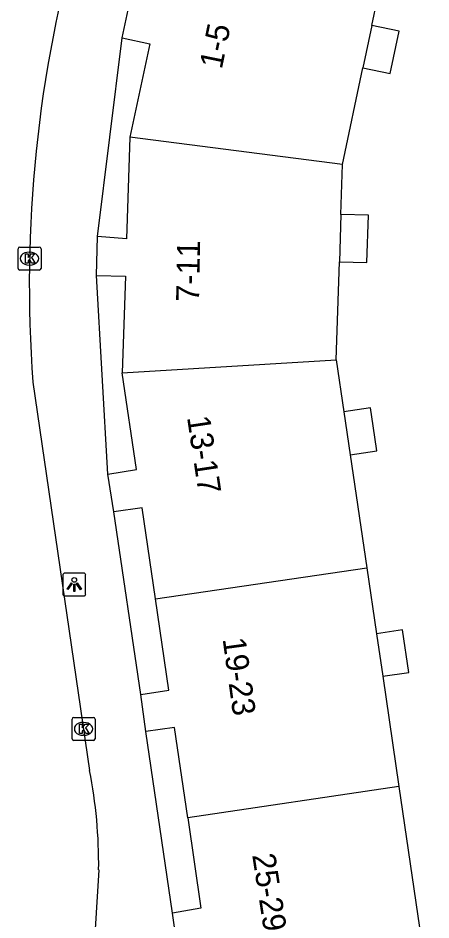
# Model space of a CAD drawing. Extents: x 159377 to 159983, y 382996 to 383595.
# Drawn here: x 159414.28 to 159432.24, y 383349.64 to 383388.85 of the extents above; entities that cross this region are included whole.
import ezdxf

# ---------------------------------------------------------------- set-up
doc = ezdxf.new("R2010")
doc.units = 0
for name, color, linetype in [('IMGEO_Kolk', 7, 'Continuous'), ('IMGEO_Lichtpunt', 7, 'Continuous'), ('IMGEO_Pand', 7, 'Continuous'), ('IMGEO_Pand_nummerreeks', 7, 'Continuous'), ('IMGEO_Rijbaan_lokaal_open', 7, 'Continuous'), ('IMGEO_Voetpad_open', 7, 'Continuous')]:
    doc.layers.add(name, color=color, linetype=linetype)

msp = doc.modelspace()

# ---------------------------------------------------------------- linework, layer by layer
at = {"layer": 'IMGEO_Kolk'}
for p, q in [((159414.358, 383378.893), (159415.21, 383378.893)), ((159414.283, 383377.967), (159414.283, 383378.819)), ((159414.771, 383378.673), (159414.796, 383378.673)), ((159415.284, 383378.819), (159415.284, 383377.967)), ((159414.794, 383378.113), (159414.769, 383378.113)), ((159415.21, 383377.893), (159414.358, 383377.893)), ((159416.633, 383357.524), (159416.633, 383358.376)), ((159416.708, 383358.45), (159417.56, 383358.45)), ((159417.121, 383358.23), (159417.146, 383358.23)), ((159417.634, 383358.376), (159417.634, 383357.524)), ((159417.56, 383357.45), (159416.708, 383357.45)), ((159417.144, 383357.67), (159417.119, 383357.67))]:
    msp.add_line(p, q, dxfattribs=at)
for points in [[(159414.358, 383378.893), (159415.21, 383378.893)], [(159414.283, 383377.967), (159414.283, 383378.819)], [(159414.604, 383378.593), (159414.727, 383378.593), (159414.727, 383378.442), (159414.857, 383378.593), (159415.021, 383378.593), (159414.875, 383378.442), (159415.028, 383378.193), (159414.876, 383378.193), (159414.791, 383378.357), (159414.727, 383378.29), (159414.727, 383378.193), (159414.604, 383378.193), (159414.604, 383378.593)], [(159415.284, 383378.819), (159415.284, 383377.967)], [(159415.21, 383377.893), (159414.358, 383377.893)], [(159416.633, 383357.524), (159416.633, 383358.376)], [(159416.708, 383358.45), (159417.56, 383358.45)], [(159416.954, 383358.15), (159417.077, 383358.15), (159417.077, 383357.999), (159417.207, 383358.15), (159417.371, 383358.15), (159417.225, 383357.999), (159417.378, 383357.75), (159417.226, 383357.75), (159417.141, 383357.914), (159417.077, 383357.847), (159417.077, 383357.75), (159416.954, 383357.75), (159416.954, 383358.15)], [(159417.634, 383358.376), (159417.634, 383357.524)], [(159417.56, 383357.45), (159416.708, 383357.45)]]:
    msp.add_lwpolyline(points, dxfattribs=at)
for centre, start, end in [((159414.36, 383378.817), 91.552, 178.448), ((159414.36, 383378.817), 91.552, 178.448), ((159415.208, 383378.817), 1.552, 88.448), ((159415.208, 383378.817), 1.552, 88.448), ((159414.36, 383377.969), 181.552, 268.448), ((159414.36, 383377.969), 181.552, 268.448), ((159415.208, 383377.969), 271.552, 358.448), ((159415.208, 383377.969), 271.552, 358.448), ((159416.71, 383358.374), 91.552, 178.448), ((159416.71, 383358.374), 91.552, 178.448), ((159417.558, 383358.374), 1.552, 88.448), ((159417.558, 383358.374), 1.552, 88.448), ((159416.71, 383357.526), 181.552, 268.448), ((159416.71, 383357.526), 181.552, 268.448), ((159417.558, 383357.526), 271.552, 358.448), ((159417.558, 383357.526), 271.552, 358.448)]:
    msp.add_arc(centre, 0.0765, start, end, dxfattribs=at)
for centre, major_axis, ratio, start_param, end_param in [((159414.77, 383378.393), (-0.387, 0.002), 0.722429, 4.712389, 7.853982), ((159414.795, 383378.393), (-0.39, 0.002), 0.717154, 1.570796, 4.712389), ((159417.12, 383357.95), (-0.387, 0.002), 0.722429, 4.712389, 7.853982), ((159417.145, 383357.95), (-0.39, 0.002), 0.717154, 1.570796, 4.712389)]:
    msp.add_ellipse(centre, major_axis=major_axis, ratio=ratio, start_param=start_param, end_param=end_param, dxfattribs=at)
at = {"layer": 'IMGEO_Lichtpunt'}
for p, q in [((159416.229, 383364.628), (159416.229, 383363.821)), ((159416.229, 383364.628), (159416.229, 383363.821)), ((159417.131, 383364.723), (159416.323, 383364.723)), ((159417.131, 383364.723), (159416.323, 383364.723)), ((159417.225, 383363.821), (159417.225, 383364.628)), ((159417.225, 383363.821), (159417.225, 383364.628)), ((159416.323, 383363.727), (159417.131, 383363.727)), ((159416.323, 383363.727), (159417.131, 383363.727))]:
    msp.add_line(p, q, dxfattribs=at)
for points in [[(159416.603, 383364.292), (159416.642, 383364.264), (159416.454, 383364.002), (159416.416, 383364.029), (159416.603, 383364.292)], [(159416.705, 383364.244), (159416.752, 383364.244), (159416.752, 383363.922), (159416.705, 383363.922), (159416.705, 383364.244)], [(159416.815, 383364.264), (159416.853, 383364.291), (159417.04, 383364.029), (159417.001, 383364.001), (159416.815, 383364.264)]]:
    msp.add_lwpolyline(points, dxfattribs=at)
msp.add_circle((159416.728, 383364.426), 0.0994, dxfattribs=at)
for centre, start, end in [((159416.323, 383364.628), 90, 180), ((159416.323, 383364.628), 90, 180), ((159417.131, 383364.628), 0, 90), ((159417.131, 383364.628), 0, 90), ((159416.323, 383363.821), 180, 270), ((159416.323, 383363.821), 180, 270), ((159417.131, 383363.821), 270, 0), ((159417.131, 383363.821), 270, 360)]:
    msp.add_arc(centre, 0.0946, start, end, dxfattribs=at)
at = {"layer": 'IMGEO_Pand'}
for points in [[(159429.667, 383388.524), (159430.16, 383390.86)], [(159418.808, 383387.99), (159419.157, 383389.616)], [(159429.667, 383388.524), (159429.28, 383386.69)], [(159429.28, 383386.69), (159430.467, 383386.44), (159430.854, 383388.274), (159429.667, 383388.524)], [(159418.808, 383387.99), (159420.018, 383387.732), (159419.151, 383383.672)], [(159428.392, 383382.479), (159429.28, 383386.69)], [(159419.151, 383383.672), (159419.007, 383379.247), (159417.747, 383379.347)], [(159428.392, 383382.479), (159419.151, 383383.672)], [(159428.324, 383380.313), (159428.392, 383382.479)], [(159428.324, 383380.313), (159428.259, 383378.255)], [(159428.259, 383378.255), (159429.457, 383378.217), (159429.522, 383380.275), (159428.324, 383380.313)], [(159417.702, 383377.663), (159417.747, 383379.347)], [(159428.125, 383373.99), (159428.259, 383378.255)], [(159417.702, 383377.663), (159418.954, 383377.622), (159418.817, 383373.426)], [(159418.817, 383373.426), (159428.125, 383373.99)], [(159428.125, 383373.99), (159428.456, 383371.738)], [(159418.193, 383369.018), (159419.435, 383369.226), (159418.817, 383373.426)], [(159428.732, 383369.862), (159429.891, 383370.032), (159429.73, 383371.126), (159429.615, 383371.909), (159428.456, 383371.738)], [(159428.456, 383371.738), (159428.732, 383369.862)], [(159428.732, 383369.862), (159429.453, 383364.954)], [(159418.452, 383367.384), (159418.193, 383369.018)], [(159420.263, 383363.601), (159419.68, 383367.565), (159418.452, 383367.384)], [(159420.263, 383363.601), (159429.453, 383364.954)], [(159429.453, 383364.954), (159429.875, 383362.082)], [(159419.625, 383359.444), (159420.847, 383359.637), (159420.263, 383363.601)], [(159430.146, 383360.24), (159431.274, 383360.406), (159431.003, 383362.248), (159429.875, 383362.082)], [(159429.875, 383362.082), (159430.146, 383360.24)], [(159430.146, 383360.24), (159430.851, 383355.442)], [(159419.844, 383357.834), (159419.625, 383359.444)], [(159421.663, 383354.089), (159421.085, 383358.017), (159419.844, 383357.834)], [(159430.851, 383355.442), (159421.663, 383354.089)], [(159430.851, 383355.442), (159432.244, 383345.961)], [(159421.663, 383354.089), (159422.241, 383350.162), (159421.005, 383349.935)], [(159421.227, 383348.338), (159421.005, 383349.935)]]:
    msp.add_lwpolyline(points, dxfattribs=at)
at = {"layer": 'IMGEO_Rijbaan_lokaal_open'}
for points in [[(159414.932, 383373.02), (159417.399, 383356.141)], [(159417.791, 383351.83), (159417.439, 383345.986)]]:
    msp.add_lwpolyline(points, dxfattribs=at)
for centre, radius, start, end in [((159471.546, 383377.261), 56.772, 163.9766, 184.2843), ((159396.522, 383352.069), 21.27, 359.3552, 11.036)]:
    msp.add_arc(centre, radius, start, end, dxfattribs=at)
at = {"layer": 'IMGEO_Voetpad_open'}
for points in [[(159417.747, 383379.347), (159418.808, 383387.99)], [(159418.193, 383369.018), (159417.702, 383377.663)], [(159419.625, 383359.444), (159418.452, 383367.384)], [(159421.005, 383349.935), (159419.844, 383357.834)]]:
    msp.add_lwpolyline(points, dxfattribs=at)

# ---------------------------------------------------------------- texts
at = {"layer": 'IMGEO_Pand_nummerreeks'}
for s, rotation, p in [('1-5', 78.4723, (159423.146, 383386.595)), ('7-11', 88.9116, (159422.156, 383376.5)), ('13-17', 278.5426, (159421.632, 383371.493)), ('19-23', 277.8379, (159423.179, 383361.861)), ('25-29', 278.7641, (159424.466, 383352.469))]:
    msp.add_text(s, height=1, rotation=rotation, dxfattribs=at).set_placement(p)

doc.saveas('drawing.dxf')
